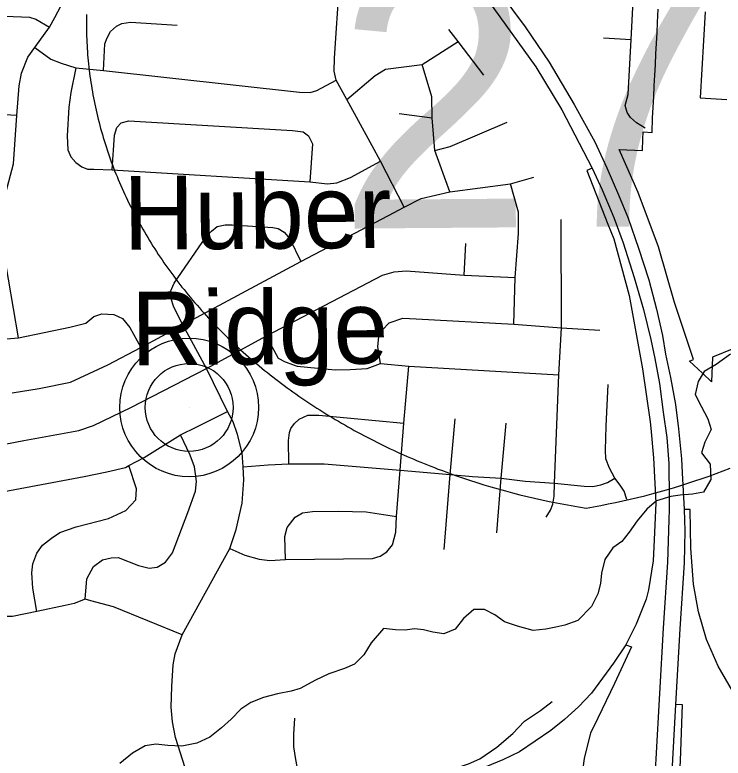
# Model space of a CAD drawing. Extents: x 114604 to 551442, y 316898 to 567001.
# Drawn here: x 228346 to 232361, y 431073 to 435285 of the extents above; entities that cross this region are included whole.
import ezdxf

# ---------------------------------------------------------------- set-up
doc = ezdxf.new("R2010")
doc.units = 0
for name, color, linetype in [('_CIVIL_CONSTRUCTION', 7, 'Continuous'), ('GE_P_Alignment', 7, 'Continuous'), ('GE_P_Alignment_1000_Cardinal_Points', 7, 'Continuous'), ('GE_P_Alignment_100_Stations', 7, 'Continuous'), ('GE_P_Alignment_500_Cardinal_Points', 7, 'Continuous'), ('GE_P_Alignment_500_Stations', 7, 'Continuous'), ('GE_X_Alignment', 7, 'Continuous'), ('PM_P_Cells', 7, 'Continuous'), ('PM_X_Dotted_Line', 7, 'Continuous')]:
    doc.layers.add(name, color=color, linetype=linetype)

msp = doc.modelspace()

# ---------------------------------------------------------------- linework, layer by layer
at = {"layer": 'GE_P_Alignment'}
for points in [[(228751.7, 435286.1), (228751.4, 435268.6), (228751.3, 435251.2), (228751.3, 435233.7), (228751.4, 435216.3), (228751.6, 435198.8), (228752, 435181.3), (228752.6, 435163.9), (228753.2, 435146.4), (228754, 435128.9), (228755, 435111.4), (228756.1, 435093.9), (228757.3, 435076.4), (228758.6, 435058.9), (228760.1, 435041.5), (228761.8, 435024), (228763.5, 435006.5), (228765.4, 434989), (228767.5, 434971.5), (228769.6, 434954.1), (228771.9, 434936.6), (228774.4, 434919.1), (228777, 434901.7), (228779.7, 434884.2), (228782.6, 434866.8), (228785.6, 434849.3), (228788.7, 434831.9), (228792, 434814.5), (228795.4, 434797.1), (228798.9, 434779.7), (228802.6, 434762.3), (228806.4, 434745), (228810.4, 434727.6), (228814.5, 434710.3), (228818.7, 434693), (228823.1, 434675.7), (228827.6, 434658.4), (228832.3, 434641.1), (228837, 434623.9), (228842, 434606.7), (228847, 434589.5), (228852.2, 434572.3), (228857.6, 434555.1), (228863, 434538), (228868.6, 434520.9), (228874.4, 434503.8), (228880.2, 434486.7), (228886.2, 434469.7), (228892.4, 434452.7), (228898.7, 434435.7), (228905.1, 434418.8), (228911.6, 434401.8), (228918.3, 434384.9), (228925.2, 434368.1), (228932.1, 434351.2), (228939.2, 434334.4), (228946.4, 434317.7), (228953.8, 434301), (228961.3, 434284.3), (228968.9, 434267.6), (228976.7, 434251), (228984.5, 434234.4), (228992.6, 434217.8), (229000.7, 434201.3), (229009, 434184.9), (229017.4, 434168.4), (229026, 434152), (229034.7, 434135.7), (229043.5, 434119.4), (229052.4, 434103.1), (229061.5, 434086.9), (229070.7, 434070.7), (229080, 434054.6), (229089.5, 434038.5), (229099, 434022.5), (229108.7, 434006.5), (229118.6, 433990.5), (229128.6, 433974.6), (229138.6, 433958.8), (229148.9, 433943), (229159.2, 433927.3), (229169.7, 433911.6), (229180.3, 433895.9), (229191, 433880.4), (229201.8, 433864.8), (229212.8, 433849.4), (229223.9, 433833.9), (229235.1, 433818.6), (229246.4, 433803.3), (229257.9, 433788), (229269.5, 433772.8), (229281.2, 433757.7), (229293, 433742.6), (229304.9, 433727.6), (229317, 433712.7), (229329.2, 433697.8), (229341.5, 433683), (229353.9, 433668.2), (229366.4, 433653.5), (229379, 433638.9), (229391.8, 433624.3), (229404.7, 433609.8), (229417.7, 433595.4), (229430.8, 433581), (229444, 433566.7), (229457.3, 433552.4), (229470.7, 433538.3), (229484.3, 433524.2), (229498, 433510.2), (229511.7, 433496.2), (229525.6, 433482.3), (229539.6, 433468.5), (229553.7, 433454.8), (229567.9, 433441.1), (229582.2, 433427.5), (229596.6, 433414), (229611.1, 433400.6), (229625.8, 433387.2), (229640.5, 433373.9), (229655.3, 433360.7), (229670.3, 433347.5), (229685.3, 433334.5), (229700.5, 433321.5), (229715.7, 433308.6), (229731, 433295.8), (229746.5, 433283), (229762, 433270.4), (229777.7, 433257.8), (229793.4, 433245.3), (229809.2, 433232.9), (229825.1, 433220.5), (229841.2, 433208.3), (229857.3, 433196.1), (229873.5, 433184), (229889.8, 433172), (229906.2, 433160.1), (229922.6, 433148.3), (229939.2, 433136.6), (229955.9, 433124.9), (229972.6, 433113.3), (229989.4, 433101.8), (230006.4, 433090.5), (230023.4, 433079.2), (230040.5, 433067.9), (230057.6, 433056.8), (230074.9, 433045.8), (230092.2, 433034.8), (230109.7, 433024), (230127.2, 433013.2), (230144.7, 433002.5), (230162.4, 432991.9), (230180.1, 432981.5), (230198, 432971.1), (230215.8, 432960.8), (230233.8, 432950.5), (230251.9, 432940.4), (230270, 432930.4), (230288.2, 432920.5), (230306.4, 432910.6), (230324.8, 432900.9), (230343.2, 432891.3), (230361.6, 432881.7), (230380.2, 432872.3), (230398.8, 432862.9), (230417.5, 432853.6), (230436.2, 432844.5), (230455, 432835.4), (230473.9, 432826.4), (230492.8, 432817.6), (230511.8, 432808.8), (230530.9, 432800.1), (230550, 432791.6), (230569.2, 432783.1), (230588.4, 432774.7), (230607.7, 432766.4), (230627.1, 432758.3), (230646.5, 432750.2), (230666, 432742.2), (230685.5, 432734.3), (230705, 432726.6), (230724.7, 432718.9), (230744.3, 432711.3), (230764.1, 432703.8), (230803.7, 432689.2), (230843.5, 432675), (230883.4, 432661.2), (230923.6, 432647.7), (230963.9, 432634.7), (231004.4, 432622.2), (231045, 432610), (231085.8, 432598.2), (231126.7, 432586.9), (231167.7, 432576), (231208.9, 432565.5), (231250.2, 432555.4), (231291.6, 432545.7), (231333.1, 432536.4), (231374.6, 432527.6), (231416.3, 432519.2), (231458.1, 432511.2), (231499.9, 432503.6), (231541.8, 432496.4), (231583.7, 432489.7)], [(231583.7, 432489.7), (231625.6, 432497), (231667.3, 432504.8), (231709, 432513), (231750.7, 432521.6), (231792.2, 432530.6), (231833.7, 432540), (231875, 432549.9), (231916.3, 432560.2), (231957.4, 432570.9), (231998.4, 432582), (232039.3, 432593.5), (232080, 432605.4), (232120.6, 432617.8), (232161.1, 432630.5), (232201.4, 432643.7), (232241.5, 432657.3), (232281.4, 432671.2), (232321.2, 432685.6), (232360.8, 432700.4), (232400.2, 432715.6)]]:
    msp.add_lwpolyline(points, dxfattribs=at)
at = {"layer": 'GE_P_Alignment_1000_Cardinal_Points'}
for p, q in [((231682.8, 435154.4), (231839.4, 435144.5)), ((230525.3, 434725.5), (230711.9, 434702.1)), ((230892.9, 433810.3), (230903.3, 433989.4))]:
    msp.add_line(p, q, dxfattribs=at)
for points in [[(228366.1, 433454.5), (228251.2, 434119.3), (228339, 434440.3), (228357.4, 434713.8), (228369.8, 434882), (228384.5, 434955.1), (228419.5, 435045.3), (228459.9, 435099.9), (228542.2, 435214.3), (228572.4, 435270.5), (228605.9, 435333.6), (228620.7, 435398.2), (228625.3, 435464.5), (228628, 435554.4)], [(230371.3, 434543.6), (230227, 434804.4), (230168.3, 434914.8), (230156.7, 434965.6), (230157.2, 435039.8), (230185.7, 435464.1)], [(231919.6, 434642.4), (231869.6, 434672.9), (231835.7, 434703.3), (231817.9, 434731.5), (231806.2, 434771.8), (231822.5, 434834), (231839.4, 435144.5), (231851.6, 435363)], [(228357.4, 434713.8), (228218.1, 434723), (228177.2, 434748.2), (228143, 434783.6), (228117.1, 434834.3), (228124.7, 435201.1), (228129.5, 435240.1), (228156.4, 435269.2), (228197.1, 435281.4), (228428.1, 435271.2), (228465.5, 435261.2), (228542.2, 435214.3)], [(228847.9, 434970.3), (228855.3, 435121.5), (228868.6, 435153.8), (228888.7, 435191.3), (228922.5, 435220.4), (228952.9, 435235.9), (229002.1, 435243.1), (229265.4, 435226.3)], [(231005.1, 434942.2), (230859.3, 435134.4), (230805.9, 435201.1)], [(228459.9, 435099.9), (228550.3, 435034.4), (228608.2, 435011), (228691.6, 434984.5), (228847.9, 434970.3), (229960.2, 434847.3), (230020.4, 434845), (230058.5, 434856.8), (230168.3, 434914.8)], [(230227, 434804.4), (230388.8, 434941.8), (230447.5, 434976.8), (230654.8, 435002.7), (230859.3, 435134.4)], [(228691.6, 434984.5), (228663.7, 434845.1), (228652.4, 434761.8), (228641.7, 434598.7), (228645.7, 434520.7), (228663, 434480.1), (228692, 434448), (228726.2, 434424.5), (228758.5, 434411.1), (228794.2, 434409.7), (228897.8, 434407), (230017.5, 434339), (230118.8, 434328), (230171.2, 434332.3), (230248.8, 434364), (230419.4, 434456.7)], [(230811.7, 434282.5), (230726.3, 434515.3), (230711.9, 434702.1), (230709, 434820.1), (230654.8, 435002.7)], [(228897.8, 434407), (228909.9, 434602.4), (228923.2, 434646.6), (228949, 434673.6), (228991.7, 434683.7), (229920.1, 434630.1), (229980.5, 434622.7), (230009.8, 434599.6), (230033.5, 434553.1), (230017.5, 434339)], [(230726.3, 434515.3), (230813.7, 434539.3), (231137.6, 434675.9)], [(230553.6, 434195), (230419.4, 434456.7), (230371.3, 434543.6)], [(230463.2, 434147.7), (230553.6, 434195), (230648.5, 434244.3), (230811.7, 434282.5), (231155.7, 434327.7), (231288, 434365.8)], [(231175.2, 433531.2), (231182.9, 433796.8), (231200.5, 434046), (231201.9, 434129.6), (231201.6, 434166.6), (231155.7, 434327.7)], [(228330.5, 433143.7), (228483.1, 433166.9), (228661.8, 433203.9), (228872.3, 433301.7), (229060.2, 433399.6), (229298.4, 433528.5), (229966.3, 433887.3), (230463.2, 434147.7)], [(229298.4, 433528.5), (229247.2, 433629.1), (229229.3, 433681.6), (229229.2, 433717.5), (229249.3, 433764.4), (229428.4, 434024.4), (229461.2, 434059.7), (229493.1, 434085.2), (229537.8, 434095.3), (229577.7, 434095.5), (229808.3, 434079.7), (229839.5, 434074.1), (229872.7, 434052.9), (229904.1, 434015.2), (229966.3, 433887.3)], [(231358.6, 432439.2), (231382.5, 432478.5), (231396.5, 432512.6), (231402.8, 432557.6), (231404.4, 432631.2), (231429.6, 433245.6), (231445.2, 433511.2), (231443.3, 434126.1)], [(228023.6, 432801.3), (228397.3, 432872.5), (228708.6, 432928.8), (228791, 432958.4), (229003.5, 433059.1), (229431.8, 433281.6), (229771.7, 433466.1), (230429.9, 433808.9), (230495.9, 433828.8), (230563.9, 433835.2), (230892.9, 433810.3), (231182.9, 433796.8)], [(227708, 433641.6), (227786.6, 433518.3), (227834.5, 433465.8), (227866.5, 433441.5), (227916.6, 433427.2), (228022.9, 433426.5), (228366.1, 433454.5), (228657.4, 433515), (228747.8, 433538.5), (228793.5, 433575.3), (228839.5, 433591), (228907.5, 433587.1), (228955.9, 433563.4), (228998, 433513.2), (229060.2, 433399.6)], [(230417.8, 433308.5), (230403.9, 433404.9), (230410.1, 433459.8), (230427.4, 433497.2), (230468.7, 433539.2), (230545.4, 433566.1), (230620, 433562.2), (231175.2, 433531.2), (231445.2, 433511.2), (231662.5, 433497.4)], [(229438.3, 430626.6), (229424.2, 430669.6), (229393.5, 430763.4), (229257.3, 431190.5), (229239, 431278.3), (229232.2, 431361), (229235.5, 431478.9), (229243.9, 431602.1), (229254.8, 431663.2), (229294.4, 431771), (229565.4, 432260.2), (229600.8, 432368), (229634.8, 432518.5), (229643.7, 432649.1), (229641, 432723.7), (229633.9, 432802.6), (229607.9, 432907.7), (229584.3, 432978.9), (229551, 433036.8), (229431.8, 433281.6), (229298.4, 433528.5)], [(229771.7, 433466.1), (229802.8, 433404.9), (229838.4, 433339.4), (229878, 433317.7), (229946.2, 433294.1), (230161.4, 433273.7), (230246.9, 433274.3), (230343.4, 433281.6), (230417.8, 433308.5), (230580.2, 433294.3), (231429.6, 433245.6)], [(229565.4, 432260.2), (229649, 432223.5), (229730.4, 432200), (229791.8, 432192.8), (229879.6, 432198.9), (230373.1, 432204.7), (230416.9, 432218.1), (230454, 432242.5), (230486.6, 432282.3), (230505.9, 432352.6), (230509.6, 432442.6), (230529.6, 432703.8), (230551.9, 432971.6), (230580.2, 433294.3)], [(231815.3, 432538.7), (231799.6, 432585.7), (231777.4, 432619.6), (231746.4, 432659.9), (231716.4, 432716.8), (231696.3, 432768.2), (231693.8, 432817.5), (231698.2, 432953.6), (231708.6, 433190.6)], [(229294.4, 431771), (228904.5, 431929.6), (228776.1, 431964.8), (228745.3, 431973.3), (228681.6, 431949.8), (228631.4, 431938.1), (228470.4, 431904.5), (228332.1, 431875.7), (228278, 431876), (228245.9, 431886.2), (228219.9, 431904.5), (228196, 431936.7), (228176.2, 431995), (228072.4, 432543.4), (228023.6, 432801.3), (228008.2, 432882.9), (227986.7, 433001.4), (227988.9, 433033.5), (227995.1, 433081.6), (228003.5, 433142.9)], [(228072.4, 432543.4), (228739.4, 432669.7), (228867.9, 432695), (228972.4, 432720.5), (228992.3, 432730.9), (229079, 432776), (229284.3, 432904.3), (229377.2, 432951), (229551, 433036.8)], [(229899.7, 432740.9), (229896.6, 432873.6), (229902.9, 432918.6), (229910.4, 432940.6), (229931, 432969.3), (229957.1, 432993.6), (230007.4, 433015.9), (230068.9, 433016.4), (230551.9, 432971.6)], [(230779.7, 432255.9), (230813.9, 432680.6), (230841.3, 432995.6)], [(231078.5, 432350.2), (231102.6, 432658.6), (231131, 432971.4)], [(228745.3, 431973.3), (228754.7, 432088.8), (228791.8, 432158.4), (228842, 432197.2), (228892.3, 432208.7), (228931.7, 432209.8), (229047.4, 432163.6), (229108.2, 432149.5), (229151.8, 432155.8), (229200.4, 432182.7), (229239.8, 432235.9), (229327, 432464.7), (229370, 432585.7), (229375, 432640.6), (229370.3, 432684.4), (229364.6, 432723.9), (229340, 432790.6), (229284.3, 432904.3)], [(229641, 432723.7), (229781.3, 432735.6), (229899.7, 432740.9), (229967.8, 432741.4), (230099.4, 432740.2), (230529.6, 432703.8), (230813.9, 432680.6), (230941.2, 432669.5), (231102.6, 432658.6), (231238.7, 432643.1), (231404.4, 432631.2), (231572.4, 432614.8), (231621.7, 432613), (231667.7, 432621), (231706, 432634.4), (231746.4, 432659.9)], [(228470.4, 431904.5), (228447.3, 432035.5), (228441.7, 432123.8), (228448, 432173.9), (228470.4, 432234), (228502.7, 432279.9), (228553, 432319.7), (228601.4, 432351.6), (228693.8, 432383.1), (228876.6, 432430.2), (228975.2, 432475.7), (229031.2, 432537.4), (229036, 432599.7), (228992.3, 432730.9)], [(229879.6, 432198.9), (229876.4, 432328.3), (229889.2, 432378.9), (229934.8, 432438.4), (229976.3, 432462.8), (230033.3, 432469.8), (230182.5, 432473.1), (230338.3, 432467.7), (230509.6, 432442.6)], [(228790.2, 430580), (229393.5, 430763.4), (229680.5, 430852.6), (229962.6, 430934.4), (230068.7, 430948.3), (230145.9, 430958.7), (230183.5, 430968.7), (230250.8, 430994.2), (230274.5, 431001.9), (230303, 431005.8), (230365.7, 431006.2), (230462.5, 431001.1), (230569.2, 430997.9), (230645.4, 430997), (230722, 431003), (230791.7, 431008.3), (230854.7, 431019.1), (230916.7, 431040.1), (230981.6, 431068.9), (231078.9, 431135.1), (231169.8, 431211.9), (231235.9, 431282.9), (231324.9, 431342.6), (231391.2, 431394.5)], [(229962.6, 430934.4), (229938.1, 431065.6), (229927.3, 431137.5), (229926.8, 431206.1), (229933, 431298.6)]]:
    msp.add_lwpolyline(points, dxfattribs=at)
at = {"layer": 'GE_P_Alignment_100_Stations'}
for points in [[(232472.2, 433414.3), (232301.4, 433344.3), (232295.4, 433205.5), (232243.5, 433254), (232170.8, 433322.3), (232193.7, 433332.3), (232127.3, 433529.4), (232084.9, 433655.3), (231993.8, 433970.9), (231880.3, 434279.1), (231771.1, 434521.7), (231904.1, 434516), (231906.5, 434579.6), (231908.1, 434621.1), (231958.1, 434618.2), (231961.5, 434701), (231967.7, 434820.1), (231970.9, 434883), (231974, 434942.4), (231977.1, 435002.1), (231980.3, 435064.1), (231983.3, 435122.9), (231986.4, 435184), (231989.4, 435242.2), (231993.3, 435317.1)], [(232258.3, 435301.4), (232231.1, 434814.9), (232381.9, 434805)]]:
    msp.add_lwpolyline(points, dxfattribs=at)
at = {"layer": 'GE_P_Alignment_500_Cardinal_Points'}
for points in [[(231618.8, 434415.5), (231588.4, 434402.1), (231707.9, 434099.1), (231741, 434015.2), (231827.7, 433693.6), (231904.9, 433278.5), (231946.9, 432978.8), (231951.9, 432942.8), (231965.9, 432774.7), (231978.8, 432520.3), (231970.2, 432310.3), (231964.7, 432190.6), (231938.6, 432025.9), (231924.5, 431974.5), (231867.7, 431831.5), (231808.8, 431715.4)], [(233083.6, 430896.5), (232994.2, 430935.9), (232927, 430972.2), (232862, 431010.9), (232736.8, 431099.1), (232620.9, 431200.2), (232511.8, 431318.9), (232503.6, 431330.2), (232415.4, 431450.4), (232333.4, 431594.1), (232267.7, 431745.1), (232220.6, 431901), (232193.2, 432059.4), (232178.1, 432261.8), (232174.4, 432482.4), (232139.4, 432482.5)], [(231808.8, 431715.4), (231738.8, 431611.4), (231614, 431441.7), (231541.7, 431363.7), (231462.5, 431291.4), (231384.3, 431229.6), (231207.1, 431108), (231112.7, 431063.4), (231015.8, 431023.4), (230915.5, 430989.2), (230813.9, 430964.1), (230764.3, 430954.6), (230605.7, 430931.7), (230440, 430925.3), (230438.9, 430897.6)], [(231808.8, 431715.4), (231841.6, 431704), (231746, 431496), (231627.2, 431251.8), (231609.6, 431215.7), (231572.7, 431069.9), (231565.6, 431016.2), (231558.1, 430957.5), (231570.1, 430831), (231579, 430783.6), (231587.8, 430733.3)], [(232090.5, 430505.5), (232102.7, 430743.9), (232106.5, 430790.2), (232111.8, 430913.8), (232119, 431058.9), (232130.2, 431374.6), (232091.7, 431376.8)]]:
    msp.add_lwpolyline(points, dxfattribs=at)
at = {"layer": 'GE_P_Alignment_500_Stations'}
msp.add_line((232052.8, 432742.4), (232055.1, 432544.1), dxfattribs=at)
for points in [[(230190.3, 436203.8), (230231.7, 436172.3), (230436.8, 435999), (230619.9, 435830), (230822.9, 435613.8), (230992.5, 435417.4), (231300, 434990.7), (231447.6, 434747.4), (231618.8, 434415.5), (231674.5, 434292.7), (231741.6, 434135.7), (231793.6, 433992.5), (231857.5, 433797.2), (231908.7, 433615.8), (231950.4, 433445.8), (231974.4, 433338.3), (231999.7, 433196), (232020.6, 433034), (232042.5, 432889.4), (232052.8, 432742.4)], [(231094.5, 435410.9), (231239.5, 435217.5), (231375.3, 435017), (231516, 434777.1), (231634.5, 434564.8), (231701.6, 434418.3), (231768.7, 434265.9), (231821.8, 434131.9), (231882.1, 433963.3), (231939, 433783), (231983, 433617.7), (232016.5, 433467.4), (232035, 433362.8), (232062.2, 433230.3), (232091.1, 433076.5), (232107.2, 432939.9), (232124.6, 432769.8), (232128.7, 432690)], [(232128.7, 432690), (232139.4, 432482.5), (232143.8, 432360), (232139.8, 432180), (232115.8, 431805.8), (232091.7, 431376.8), (232074.2, 431065.6), (232064.4, 430891.6), (232060, 430793.9), (232057.8, 430746.5), (232043.6, 430507.1)], [(232055.1, 432544.1), (232055.8, 432483), (232053.8, 432423.9), (232045.3, 432183), (232021.3, 431808.7), (231979.6, 431068.4), (231968.5, 430865.7)]]:
    msp.add_lwpolyline(points, dxfattribs=at)
at = {"layer": 'GE_X_Alignment'}
for radius in [392.9, 249]:
    msp.add_circle((229334, 433060.3), radius, dxfattribs=at)
at = {"layer": 'PM_P_Cells'}
msp.add_lwpolyline([(232402, 433361.8), (232321.7, 433303.9), (232253.5, 433264), (232219.3, 433208), (232203.1, 433133.9), (232237, 433067.6), (232274.8, 432995.4), (232292.7, 432935.2), (232256.5, 432863.2), (232238.3, 432803.1), (232288.2, 432738.8), (232292, 432652.6), (232249.8, 432580.6), (232187.6, 432568.7), (232117.5, 432562.9), (232065.4, 432555), (231983.1, 432531.2), (231928.9, 432483.3), (231874.6, 432417.3), (231828.4, 432353.3), (231786.2, 432301.3), (231736, 432265.3), (231689.8, 432199.3), (231671.5, 432121.2), (231665.4, 432063.1), (231651.2, 432003), (231614.9, 431933), (231536.6, 431853), (231464.4, 431827.1), (231412.3, 431815.3), (231356.1, 431803.4), (231284, 431795.6), (231195.9, 431819.8), (231121.8, 431846.1), (231067.8, 431884.3), (231007.8, 431914.5), (230947.6, 431914.7), (230889.4, 431864.8), (230841.2, 431802.8), (230777, 431776.9), (230714.9, 431787.1), (230662.8, 431799.2), (230610.7, 431805.4), (230558.6, 431797.5), (230504.5, 431799.6), (230436.4, 431807.8), (230366.1, 431725.9), (230323.8, 431657.8), (230271.6, 431605.9), (230215.4, 431580), (230125.2, 431550.1), (230050.9, 431514.3), (229962.7, 431468.4), (229912.5, 431452.5), (229834.3, 431436.7), (229756.1, 431416.9), (229683.9, 431389), (229627.7, 431351.1), (229571.5, 431293.1), (229517.3, 431245.2), (229451, 431191.2), (229376.8, 431157.3), (229292.6, 431141.5), (229212.4, 431143.8), (229144.3, 431152), (229084.2, 431142.1), (229012, 431100.2), (228941.7, 431042.3)], dxfattribs=at)
at = {"layer": 'PM_X_Dotted_Line'}
msp.add_line((229334, 433060.3), (229334, 433060.3), dxfattribs=at)

# ---------------------------------------------------------------- texts
at = {"layer": '_CIVIL_CONSTRUCTION'}
for s, p in [('Huber', (228962.4, 433954)), ('Ridge', (229006.7, 433298.7))]:
    msp.add_text(s, height=417.01, rotation=0.4146, dxfattribs=at).set_placement(p)
at = {"layer": 'GE_P_Alignment'}
msp.add_text('270', height=1500.04, rotation=0.4135, dxfattribs=at).set_placement((230171.6, 434073.3))

doc.saveas('drawing.dxf')
